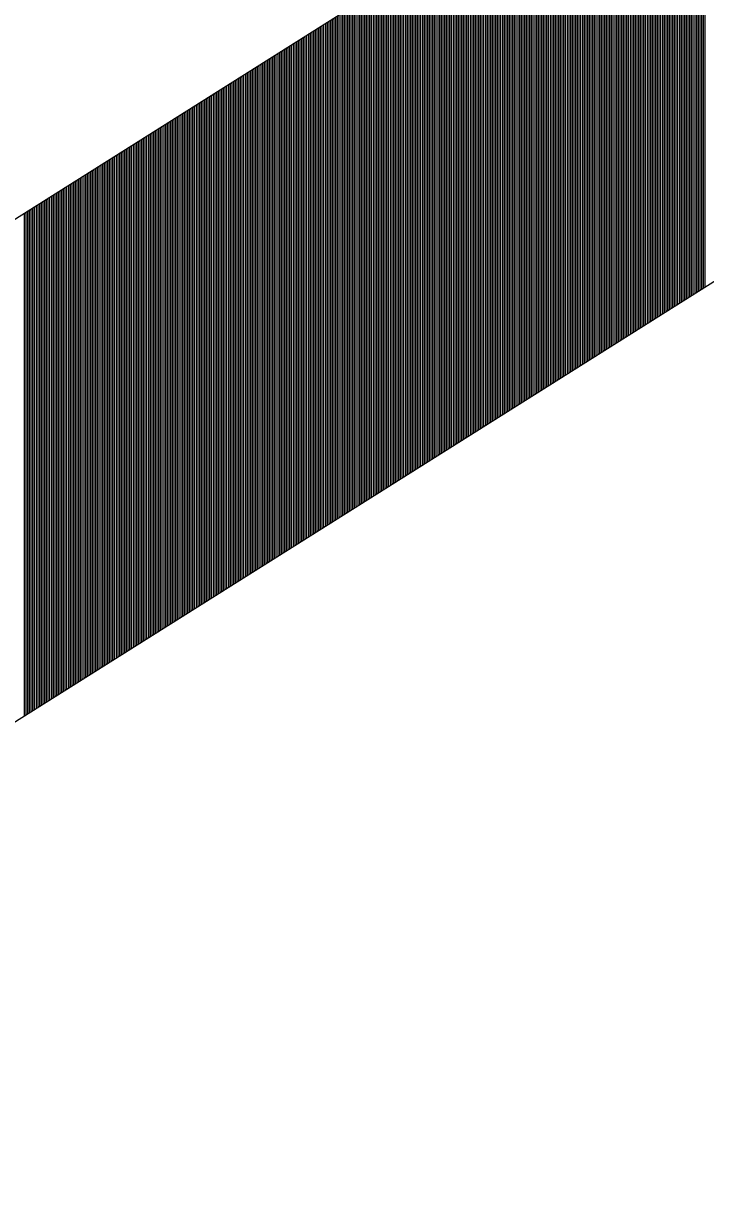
# Model space of a CAD drawing. Extents: x 1398460 to 1408037, y 380768 to 383968.
# Drawn here: x 1401051.13 to 1401055.14, y 381947.07 to 381953.91 of the extents above; entities that cross this region are included whole.
import ezdxf

# ---------------------------------------------------------------- set-up
doc = ezdxf.new("R2010")
doc.units = 0
doc.layers.add('Default', color=7, linetype='Continuous')

msp = doc.modelspace()

# ---------------------------------------------------------------- linework, layer by layer
at = {"layer": 'Default'}
for p, q in [((1401058.3337, 381957.3258), (1401034.5948, 381942.3646)), ((1401055.0425, 381955.2516), (1401055.0425, 381952.2965)), ((1401055.0525, 381955.2579), (1401055.0525, 381952.3028)), ((1401055.0625, 381955.2642), (1401055.0625, 381952.3091)), ((1401055.0725, 381955.2705), (1401055.0725, 381952.3154)), ((1401055.0825, 381955.2768), (1401055.0825, 381952.3217)), ((1401055.0925, 381955.2831), (1401055.0925, 381952.328)), ((1401055.1025, 381955.2894), (1401055.1025, 381952.3343)), ((1401055.1125, 381955.2957), (1401055.1125, 381952.3406)), ((1401055.1225, 381955.302), (1401055.1225, 381952.3469)), ((1401055.1325, 381955.3083), (1401055.1325, 381952.3532)), ((1401059.6666, 381955.2108), (1401035.9278, 381940.2496)), ((1401054.9325, 381955.1822), (1401054.9325, 381952.2272)), ((1401054.9425, 381955.1885), (1401054.9425, 381952.2335)), ((1401054.9525, 381955.1948), (1401054.9525, 381952.2398)), ((1401054.9625, 381955.2011), (1401054.9625, 381952.2461)), ((1401054.9725, 381955.2075), (1401054.9725, 381952.2524)), ((1401054.9825, 381955.2138), (1401054.9825, 381952.2587)), ((1401054.9925, 381955.2201), (1401054.9925, 381952.265)), ((1401055.0025, 381955.2264), (1401055.0025, 381952.2713)), ((1401055.0125, 381955.2327), (1401055.0125, 381952.2776)), ((1401055.0225, 381955.239), (1401055.0225, 381952.2839)), ((1401055.0325, 381955.2453), (1401055.0325, 381952.2902)), ((1401054.8225, 381955.1129), (1401054.8225, 381952.1578)), ((1401054.8325, 381955.1192), (1401054.8325, 381952.1641)), ((1401054.8425, 381955.1255), (1401054.8425, 381952.1704)), ((1401054.8525, 381955.1318), (1401054.8525, 381952.1767)), ((1401054.8625, 381955.1381), (1401054.8625, 381952.183)), ((1401054.8725, 381955.1444), (1401054.8725, 381952.1893)), ((1401054.8825, 381955.1507), (1401054.8825, 381952.1956)), ((1401054.8925, 381955.157), (1401054.8925, 381952.2019)), ((1401054.9025, 381955.1633), (1401054.9025, 381952.2083)), ((1401054.9125, 381955.1696), (1401054.9125, 381952.2146)), ((1401054.9225, 381955.1759), (1401054.9225, 381952.2209)), ((1401054.7125, 381955.0436), (1401054.7125, 381952.0885)), ((1401054.7225, 381955.0499), (1401054.7225, 381952.0948)), ((1401054.7325, 381955.0562), (1401054.7325, 381952.1011)), ((1401054.7425, 381955.0625), (1401054.7425, 381952.1074)), ((1401054.7525, 381955.0688), (1401054.7525, 381952.1137)), ((1401054.7625, 381955.0751), (1401054.7625, 381952.12)), ((1401054.7725, 381955.0814), (1401054.7725, 381952.1263)), ((1401054.7825, 381955.0877), (1401054.7825, 381952.1326)), ((1401054.7925, 381955.094), (1401054.7925, 381952.1389)), ((1401054.8025, 381955.1003), (1401054.8025, 381952.1452)), ((1401054.8125, 381955.1066), (1401054.8125, 381952.1515)), ((1401054.6125, 381954.9806), (1401054.6125, 381952.0255)), ((1401054.6225, 381954.9869), (1401054.6225, 381952.0318)), ((1401054.6325, 381954.9932), (1401054.6325, 381952.0381)), ((1401054.6425, 381954.9995), (1401054.6425, 381952.0444)), ((1401054.6525, 381955.0058), (1401054.6525, 381952.0507)), ((1401054.6625, 381955.0121), (1401054.6625, 381952.057)), ((1401054.6725, 381955.0184), (1401054.6725, 381952.0633)), ((1401054.6825, 381955.0247), (1401054.6825, 381952.0696)), ((1401054.6925, 381955.031), (1401054.6925, 381952.0759)), ((1401054.7025, 381955.0373), (1401054.7025, 381952.0822)), ((1401054.5025, 381954.9112), (1401054.5025, 381951.9562)), ((1401054.5125, 381954.9175), (1401054.5125, 381951.9625)), ((1401054.5225, 381954.9238), (1401054.5225, 381951.9688)), ((1401054.5325, 381954.9301), (1401054.5325, 381951.9751)), ((1401054.5425, 381954.9364), (1401054.5425, 381951.9814)), ((1401054.5525, 381954.9428), (1401054.5525, 381951.9877)), ((1401054.5625, 381954.9491), (1401054.5625, 381951.994)), ((1401054.5725, 381954.9554), (1401054.5725, 381952.0003)), ((1401054.5825, 381954.9617), (1401054.5825, 381952.0066)), ((1401054.5925, 381954.968), (1401054.5925, 381952.0129)), ((1401054.6025, 381954.9743), (1401054.6025, 381952.0192)), ((1401054.3925, 381954.8419), (1401054.3925, 381951.8868)), ((1401054.4025, 381954.8482), (1401054.4025, 381951.8931)), ((1401054.4125, 381954.8545), (1401054.4125, 381951.8994)), ((1401054.4225, 381954.8608), (1401054.4225, 381951.9057)), ((1401054.4325, 381954.8671), (1401054.4325, 381951.912)), ((1401054.4425, 381954.8734), (1401054.4425, 381951.9183)), ((1401054.4525, 381954.8797), (1401054.4525, 381951.9246)), ((1401054.4625, 381954.886), (1401054.4625, 381951.9309)), ((1401054.4725, 381954.8923), (1401054.4725, 381951.9372)), ((1401054.4825, 381954.8986), (1401054.4825, 381951.9436)), ((1401054.4925, 381954.9049), (1401054.4925, 381951.9499)), ((1401054.2825, 381954.7726), (1401054.2825, 381951.8175)), ((1401054.2925, 381954.7789), (1401054.2925, 381951.8238)), ((1401054.3025, 381954.7852), (1401054.3025, 381951.8301)), ((1401054.3125, 381954.7915), (1401054.3125, 381951.8364)), ((1401054.3225, 381954.7978), (1401054.3225, 381951.8427)), ((1401054.3325, 381954.8041), (1401054.3325, 381951.849)), ((1401054.3425, 381954.8104), (1401054.3425, 381951.8553)), ((1401054.3525, 381954.8167), (1401054.3525, 381951.8616)), ((1401054.3625, 381954.823), (1401054.3625, 381951.8679)), ((1401054.3725, 381954.8293), (1401054.3725, 381951.8742)), ((1401054.3825, 381954.8356), (1401054.3825, 381951.8805)), ((1401054.1725, 381954.7033), (1401054.1725, 381951.7482)), ((1401054.1825, 381954.7096), (1401054.1825, 381951.7545)), ((1401054.1925, 381954.7159), (1401054.1925, 381951.7608)), ((1401054.2025, 381954.7222), (1401054.2025, 381951.7671)), ((1401054.2125, 381954.7285), (1401054.2125, 381951.7734)), ((1401054.2225, 381954.7348), (1401054.2225, 381951.7797)), ((1401054.2325, 381954.7411), (1401054.2325, 381951.786)), ((1401054.2425, 381954.7474), (1401054.2425, 381951.7923)), ((1401054.2525, 381954.7537), (1401054.2525, 381951.7986)), ((1401054.2625, 381954.76), (1401054.2625, 381951.8049)), ((1401054.2725, 381954.7663), (1401054.2725, 381951.8112)), ((1401054.0625, 381954.6339), (1401054.0625, 381951.6788)), ((1401054.0725, 381954.6402), (1401054.0725, 381951.6852)), ((1401054.0825, 381954.6465), (1401054.0825, 381951.6915)), ((1401054.0925, 381954.6528), (1401054.0925, 381951.6978)), ((1401054.1025, 381954.6591), (1401054.1025, 381951.7041)), ((1401054.1125, 381954.6654), (1401054.1125, 381951.7104)), ((1401054.1225, 381954.6717), (1401054.1225, 381951.7167)), ((1401054.1325, 381954.678), (1401054.1325, 381951.723)), ((1401054.1425, 381954.6844), (1401054.1425, 381951.7293)), ((1401054.1525, 381954.6907), (1401054.1525, 381951.7356)), ((1401054.1625, 381954.697), (1401054.1625, 381951.7419)), ((1401053.9625, 381954.5709), (1401053.9625, 381951.6158)), ((1401053.9725, 381954.5772), (1401053.9725, 381951.6221)), ((1401053.9825, 381954.5835), (1401053.9825, 381951.6284)), ((1401053.9925, 381954.5898), (1401053.9925, 381951.6347)), ((1401054.0025, 381954.5961), (1401054.0025, 381951.641)), ((1401054.0125, 381954.6024), (1401054.0125, 381951.6473)), ((1401054.0225, 381954.6087), (1401054.0225, 381951.6536)), ((1401054.0325, 381954.615), (1401054.0325, 381951.6599)), ((1401054.0425, 381954.6213), (1401054.0425, 381951.6662)), ((1401054.0525, 381954.6276), (1401054.0525, 381951.6725)), ((1401053.8525, 381954.5016), (1401053.8525, 381951.5465)), ((1401053.8625, 381954.5079), (1401053.8625, 381951.5528)), ((1401053.8725, 381954.5142), (1401053.8725, 381951.5591)), ((1401053.8825, 381954.5205), (1401053.8825, 381951.5654)), ((1401053.8925, 381954.5268), (1401053.8925, 381951.5717)), ((1401053.9025, 381954.5331), (1401053.9025, 381951.578)), ((1401053.9125, 381954.5394), (1401053.9125, 381951.5843)), ((1401053.9225, 381954.5457), (1401053.9225, 381951.5906)), ((1401053.9325, 381954.552), (1401053.9325, 381951.5969)), ((1401053.9425, 381954.5583), (1401053.9425, 381951.6032)), ((1401053.9525, 381954.5646), (1401053.9525, 381951.6095)), ((1401053.7425, 381954.4323), (1401053.7425, 381951.4772)), ((1401053.7525, 381954.4386), (1401053.7525, 381951.4835)), ((1401053.7625, 381954.4449), (1401053.7625, 381951.4898)), ((1401053.7725, 381954.4512), (1401053.7725, 381951.4961)), ((1401053.7825, 381954.4575), (1401053.7825, 381951.5024)), ((1401053.7925, 381954.4638), (1401053.7925, 381951.5087)), ((1401053.8025, 381954.4701), (1401053.8025, 381951.515)), ((1401053.8125, 381954.4764), (1401053.8125, 381951.5213)), ((1401053.8225, 381954.4827), (1401053.8225, 381951.5276)), ((1401053.8325, 381954.489), (1401053.8325, 381951.5339)), ((1401053.8425, 381954.4953), (1401053.8425, 381951.5402)), ((1401053.6325, 381954.3629), (1401053.6325, 381951.4078)), ((1401053.6425, 381954.3692), (1401053.6425, 381951.4141)), ((1401053.6525, 381954.3755), (1401053.6525, 381951.4205)), ((1401053.6625, 381954.3818), (1401053.6625, 381951.4268)), ((1401053.6725, 381954.3881), (1401053.6725, 381951.4331)), ((1401053.6825, 381954.3944), (1401053.6825, 381951.4394)), ((1401053.6925, 381954.4007), (1401053.6925, 381951.4457)), ((1401053.7025, 381954.407), (1401053.7025, 381951.452)), ((1401053.7125, 381954.4133), (1401053.7125, 381951.4583)), ((1401053.7225, 381954.4197), (1401053.7225, 381951.4646)), ((1401053.7325, 381954.426), (1401053.7325, 381951.4709)), ((1401053.5225, 381954.2936), (1401053.5225, 381951.3385)), ((1401053.5325, 381954.2999), (1401053.5325, 381951.3448)), ((1401053.5425, 381954.3062), (1401053.5425, 381951.3511)), ((1401053.5525, 381954.3125), (1401053.5525, 381951.3574)), ((1401053.5625, 381954.3188), (1401053.5625, 381951.3637)), ((1401053.5725, 381954.3251), (1401053.5725, 381951.37)), ((1401053.5825, 381954.3314), (1401053.5825, 381951.3763)), ((1401053.5925, 381954.3377), (1401053.5925, 381951.3826)), ((1401053.6025, 381954.344), (1401053.6025, 381951.3889)), ((1401053.6125, 381954.3503), (1401053.6125, 381951.3952)), ((1401053.6225, 381954.3566), (1401053.6225, 381951.4015)), ((1401053.4125, 381954.2243), (1401053.4125, 381951.2692)), ((1401053.4225, 381954.2306), (1401053.4225, 381951.2755)), ((1401053.4325, 381954.2369), (1401053.4325, 381951.2818)), ((1401053.4425, 381954.2432), (1401053.4425, 381951.2881)), ((1401053.4525, 381954.2495), (1401053.4525, 381951.2944)), ((1401053.4625, 381954.2558), (1401053.4625, 381951.3007)), ((1401053.4725, 381954.2621), (1401053.4725, 381951.307)), ((1401053.4825, 381954.2684), (1401053.4825, 381951.3133)), ((1401053.4925, 381954.2747), (1401053.4925, 381951.3196)), ((1401053.5025, 381954.281), (1401053.5025, 381951.3259)), ((1401053.5125, 381954.2873), (1401053.5125, 381951.3322)), ((1401053.3025, 381954.155), (1401053.3025, 381951.1999)), ((1401053.3125, 381954.1613), (1401053.3125, 381951.2062)), ((1401053.3225, 381954.1676), (1401053.3225, 381951.2125)), ((1401053.3325, 381954.1739), (1401053.3325, 381951.2188)), ((1401053.3425, 381954.1802), (1401053.3425, 381951.2251)), ((1401053.3525, 381954.1865), (1401053.3525, 381951.2314)), ((1401053.3625, 381954.1928), (1401053.3625, 381951.2377)), ((1401053.3725, 381954.1991), (1401053.3725, 381951.244)), ((1401053.3825, 381954.2054), (1401053.3825, 381951.2503)), ((1401053.3925, 381954.2117), (1401053.3925, 381951.2566)), ((1401053.4025, 381954.218), (1401053.4025, 381951.2629)), ((1401053.2025, 381954.0919), (1401053.2025, 381951.1368)), ((1401053.2125, 381954.0982), (1401053.2125, 381951.1431)), ((1401053.2225, 381954.1045), (1401053.2225, 381951.1494)), ((1401053.2325, 381954.1108), (1401053.2325, 381951.1558)), ((1401053.2425, 381954.1171), (1401053.2425, 381951.1621)), ((1401053.2525, 381954.1234), (1401053.2525, 381951.1684)), ((1401053.2625, 381954.1297), (1401053.2625, 381951.1747)), ((1401053.2725, 381954.136), (1401053.2725, 381951.181)), ((1401053.2825, 381954.1423), (1401053.2825, 381951.1873)), ((1401053.2925, 381954.1486), (1401053.2925, 381951.1936)), ((1401053.0925, 381954.0226), (1401053.0925, 381951.0675)), ((1401053.1025, 381954.0289), (1401053.1025, 381951.0738)), ((1401053.1125, 381954.0352), (1401053.1125, 381951.0801)), ((1401053.1225, 381954.0415), (1401053.1225, 381951.0864)), ((1401053.1325, 381954.0478), (1401053.1325, 381951.0927)), ((1401053.1425, 381954.0541), (1401053.1425, 381951.099)), ((1401053.1525, 381954.0604), (1401053.1525, 381951.1053)), ((1401053.1625, 381954.0667), (1401053.1625, 381951.1116)), ((1401053.1725, 381954.073), (1401053.1725, 381951.1179)), ((1401053.1825, 381954.0793), (1401053.1825, 381951.1242)), ((1401053.1925, 381954.0856), (1401053.1925, 381951.1305)), ((1401052.9825, 381953.9533), (1401052.9825, 381950.9982)), ((1401052.9925, 381953.9596), (1401052.9925, 381951.0045)), ((1401053.0025, 381953.9659), (1401053.0025, 381951.0108)), ((1401053.0125, 381953.9722), (1401053.0125, 381951.0171)), ((1401053.0225, 381953.9785), (1401053.0225, 381951.0234)), ((1401053.0325, 381953.9848), (1401053.0325, 381951.0297)), ((1401053.0425, 381953.9911), (1401053.0425, 381951.036)), ((1401053.0525, 381953.9974), (1401053.0525, 381951.0423)), ((1401053.0625, 381954.0037), (1401053.0625, 381951.0486)), ((1401053.0725, 381954.01), (1401053.0725, 381951.0549)), ((1401053.0825, 381954.0163), (1401053.0825, 381951.0612)), ((1401052.8725, 381953.8839), (1401052.8725, 381950.9289)), ((1401052.8825, 381953.8902), (1401052.8825, 381950.9352)), ((1401052.8925, 381953.8966), (1401052.8925, 381950.9415)), ((1401052.9025, 381953.9029), (1401052.9025, 381950.9478)), ((1401052.9125, 381953.9092), (1401052.9125, 381950.9541)), ((1401052.9225, 381953.9155), (1401052.9225, 381950.9604)), ((1401052.9325, 381953.9218), (1401052.9325, 381950.9667)), ((1401052.9425, 381953.9281), (1401052.9425, 381950.973)), ((1401052.9525, 381953.9344), (1401052.9525, 381950.9793)), ((1401052.9625, 381953.9407), (1401052.9625, 381950.9856)), ((1401052.9725, 381953.947), (1401052.9725, 381950.9919)), ((1401052.7625, 381953.8146), (1401052.7625, 381950.8595)), ((1401052.7725, 381953.8209), (1401052.7725, 381950.8658)), ((1401052.7825, 381953.8272), (1401052.7825, 381950.8721)), ((1401052.7925, 381953.8335), (1401052.7925, 381950.8784)), ((1401052.8025, 381953.8398), (1401052.8025, 381950.8847)), ((1401052.8125, 381953.8461), (1401052.8125, 381950.891)), ((1401052.8225, 381953.8524), (1401052.8225, 381950.8974)), ((1401052.8325, 381953.8587), (1401052.8325, 381950.9037)), ((1401052.8425, 381953.865), (1401052.8425, 381950.91)), ((1401052.8525, 381953.8713), (1401052.8525, 381950.9163)), ((1401052.8625, 381953.8776), (1401052.8625, 381950.9226)), ((1401052.6525, 381953.7453), (1401052.6525, 381950.7902)), ((1401052.6625, 381953.7516), (1401052.6625, 381950.7965)), ((1401052.6725, 381953.7579), (1401052.6725, 381950.8028)), ((1401052.6825, 381953.7642), (1401052.6825, 381950.8091)), ((1401052.6925, 381953.7705), (1401052.6925, 381950.8154)), ((1401052.7025, 381953.7768), (1401052.7025, 381950.8217)), ((1401052.7125, 381953.7831), (1401052.7125, 381950.828)), ((1401052.7225, 381953.7894), (1401052.7225, 381950.8343)), ((1401052.7325, 381953.7957), (1401052.7325, 381950.8406)), ((1401052.7425, 381953.802), (1401052.7425, 381950.8469)), ((1401052.7525, 381953.8083), (1401052.7525, 381950.8532)), ((1401052.5525, 381953.6823), (1401052.5525, 381950.7272)), ((1401052.5625, 381953.6886), (1401052.5625, 381950.7335)), ((1401052.5725, 381953.6949), (1401052.5725, 381950.7398)), ((1401052.5825, 381953.7012), (1401052.5825, 381950.7461)), ((1401052.5925, 381953.7075), (1401052.5925, 381950.7524)), ((1401052.6025, 381953.7138), (1401052.6025, 381950.7587)), ((1401052.6125, 381953.7201), (1401052.6125, 381950.765)), ((1401052.6225, 381953.7264), (1401052.6225, 381950.7713)), ((1401052.6325, 381953.7327), (1401052.6325, 381950.7776)), ((1401052.6425, 381953.739), (1401052.6425, 381950.7839)), ((1401052.4425, 381953.6129), (1401052.4425, 381950.6579)), ((1401052.4525, 381953.6192), (1401052.4525, 381950.6642)), ((1401052.4625, 381953.6255), (1401052.4625, 381950.6705)), ((1401052.4725, 381953.6319), (1401052.4725, 381950.6768)), ((1401052.4825, 381953.6382), (1401052.4825, 381950.6831)), ((1401052.4925, 381953.6445), (1401052.4925, 381950.6894)), ((1401052.5025, 381953.6508), (1401052.5025, 381950.6957)), ((1401052.5125, 381953.6571), (1401052.5125, 381950.702)), ((1401052.5225, 381953.6634), (1401052.5225, 381950.7083)), ((1401052.5325, 381953.6697), (1401052.5325, 381950.7146)), ((1401052.5425, 381953.676), (1401052.5425, 381950.7209)), ((1401052.3325, 381953.5436), (1401052.3325, 381950.5885)), ((1401052.3425, 381953.5499), (1401052.3425, 381950.5948)), ((1401052.3525, 381953.5562), (1401052.3525, 381950.6011)), ((1401052.3625, 381953.5625), (1401052.3625, 381950.6074)), ((1401052.3725, 381953.5688), (1401052.3725, 381950.6137)), ((1401052.3825, 381953.5751), (1401052.3825, 381950.62)), ((1401052.3925, 381953.5814), (1401052.3925, 381950.6263)), ((1401052.4025, 381953.5877), (1401052.4025, 381950.6327)), ((1401052.4125, 381953.594), (1401052.4125, 381950.639)), ((1401052.4225, 381953.6003), (1401052.4225, 381950.6453)), ((1401052.4325, 381953.6066), (1401052.4325, 381950.6516)), ((1401052.2225, 381953.4743), (1401052.2225, 381950.5192)), ((1401052.2325, 381953.4806), (1401052.2325, 381950.5255)), ((1401052.2425, 381953.4869), (1401052.2425, 381950.5318)), ((1401052.2525, 381953.4932), (1401052.2525, 381950.5381)), ((1401052.2625, 381953.4995), (1401052.2625, 381950.5444)), ((1401052.2725, 381953.5058), (1401052.2725, 381950.5507)), ((1401052.2825, 381953.5121), (1401052.2825, 381950.557)), ((1401052.2925, 381953.5184), (1401052.2925, 381950.5633)), ((1401052.3025, 381953.5247), (1401052.3025, 381950.5696)), ((1401052.3125, 381953.531), (1401052.3125, 381950.5759)), ((1401052.3225, 381953.5373), (1401052.3225, 381950.5822)), ((1401052.1125, 381953.405), (1401052.1125, 381950.4499)), ((1401052.1225, 381953.4113), (1401052.1225, 381950.4562)), ((1401052.1325, 381953.4176), (1401052.1325, 381950.4625)), ((1401052.1425, 381953.4239), (1401052.1425, 381950.4688)), ((1401052.1525, 381953.4302), (1401052.1525, 381950.4751)), ((1401052.1625, 381953.4365), (1401052.1625, 381950.4814)), ((1401052.1725, 381953.4428), (1401052.1725, 381950.4877)), ((1401052.1825, 381953.4491), (1401052.1825, 381950.494)), ((1401052.1925, 381953.4554), (1401052.1925, 381950.5003)), ((1401052.2025, 381953.4617), (1401052.2025, 381950.5066)), ((1401052.2125, 381953.468), (1401052.2125, 381950.5129)), ((1401052.0025, 381953.3356), (1401052.0025, 381950.3806)), ((1401052.0125, 381953.3419), (1401052.0125, 381950.3869)), ((1401052.0225, 381953.3482), (1401052.0225, 381950.3932)), ((1401052.0325, 381953.3545), (1401052.0325, 381950.3995)), ((1401052.0425, 381953.3608), (1401052.0425, 381950.4058)), ((1401052.0525, 381953.3672), (1401052.0525, 381950.4121)), ((1401052.0625, 381953.3735), (1401052.0625, 381950.4184)), ((1401052.0725, 381953.3798), (1401052.0725, 381950.4247)), ((1401052.0825, 381953.3861), (1401052.0825, 381950.431)), ((1401052.0925, 381953.3924), (1401052.0925, 381950.4373)), ((1401052.1025, 381953.3987), (1401052.1025, 381950.4436)), ((1401051.9025, 381953.2726), (1401051.9025, 381950.3175)), ((1401051.9125, 381953.2789), (1401051.9125, 381950.3238)), ((1401051.9225, 381953.2852), (1401051.9225, 381950.3301)), ((1401051.9325, 381953.2915), (1401051.9325, 381950.3364)), ((1401051.9425, 381953.2978), (1401051.9425, 381950.3427)), ((1401051.9525, 381953.3041), (1401051.9525, 381950.349)), ((1401051.9625, 381953.3104), (1401051.9625, 381950.3553)), ((1401051.9725, 381953.3167), (1401051.9725, 381950.3616)), ((1401051.9825, 381953.323), (1401051.9825, 381950.3679)), ((1401051.9925, 381953.3293), (1401051.9925, 381950.3743)), ((1401051.7925, 381953.2033), (1401051.7925, 381950.2482)), ((1401051.8025, 381953.2096), (1401051.8025, 381950.2545)), ((1401051.8125, 381953.2159), (1401051.8125, 381950.2608)), ((1401051.8225, 381953.2222), (1401051.8225, 381950.2671)), ((1401051.8325, 381953.2285), (1401051.8325, 381950.2734)), ((1401051.8425, 381953.2348), (1401051.8425, 381950.2797)), ((1401051.8525, 381953.2411), (1401051.8525, 381950.286)), ((1401051.8625, 381953.2474), (1401051.8625, 381950.2923)), ((1401051.8725, 381953.2537), (1401051.8725, 381950.2986)), ((1401051.8825, 381953.26), (1401051.8825, 381950.3049)), ((1401051.8925, 381953.2663), (1401051.8925, 381950.3112)), ((1401051.6825, 381953.134), (1401051.6825, 381950.1789)), ((1401051.6925, 381953.1403), (1401051.6925, 381950.1852)), ((1401051.7025, 381953.1466), (1401051.7025, 381950.1915)), ((1401051.7125, 381953.1529), (1401051.7125, 381950.1978)), ((1401051.7225, 381953.1592), (1401051.7225, 381950.2041)), ((1401051.7325, 381953.1655), (1401051.7325, 381950.2104)), ((1401051.7425, 381953.1718), (1401051.7425, 381950.2167)), ((1401051.7525, 381953.1781), (1401051.7525, 381950.223)), ((1401051.7625, 381953.1844), (1401051.7625, 381950.2293)), ((1401051.7725, 381953.1907), (1401051.7725, 381950.2356)), ((1401051.7825, 381953.197), (1401051.7825, 381950.2419)), ((1401051.5725, 381953.0646), (1401051.5725, 381950.1096)), ((1401051.5825, 381953.0709), (1401051.5825, 381950.1159)), ((1401051.5925, 381953.0772), (1401051.5925, 381950.1222)), ((1401051.6025, 381953.0835), (1401051.6025, 381950.1285)), ((1401051.6125, 381953.0898), (1401051.6125, 381950.1348)), ((1401051.6225, 381953.0961), (1401051.6225, 381950.1411)), ((1401051.6325, 381953.1024), (1401051.6325, 381950.1474)), ((1401051.6425, 381953.1088), (1401051.6425, 381950.1537)), ((1401051.6525, 381953.1151), (1401051.6525, 381950.16)), ((1401051.6625, 381953.1214), (1401051.6625, 381950.1663)), ((1401051.6725, 381953.1277), (1401051.6725, 381950.1726)), ((1401051.4625, 381952.9953), (1401051.4625, 381950.0402)), ((1401051.4725, 381953.0016), (1401051.4725, 381950.0465)), ((1401051.4825, 381953.0079), (1401051.4825, 381950.0528)), ((1401051.4925, 381953.0142), (1401051.4925, 381950.0591)), ((1401051.5025, 381953.0205), (1401051.5025, 381950.0654)), ((1401051.5125, 381953.0268), (1401051.5125, 381950.0717)), ((1401051.5225, 381953.0331), (1401051.5225, 381950.078)), ((1401051.5325, 381953.0394), (1401051.5325, 381950.0843)), ((1401051.5425, 381953.0457), (1401051.5425, 381950.0906)), ((1401051.5525, 381953.052), (1401051.5525, 381950.0969)), ((1401051.5625, 381953.0583), (1401051.5625, 381950.1032)), ((1401051.3525, 381952.926), (1401051.3525, 381949.9709)), ((1401051.3625, 381952.9323), (1401051.3625, 381949.9772)), ((1401051.3725, 381952.9386), (1401051.3725, 381949.9835)), ((1401051.3825, 381952.9449), (1401051.3825, 381949.9898)), ((1401051.3925, 381952.9512), (1401051.3925, 381949.9961)), ((1401051.4025, 381952.9575), (1401051.4025, 381950.0024)), ((1401051.4125, 381952.9638), (1401051.4125, 381950.0087)), ((1401051.4225, 381952.9701), (1401051.4225, 381950.015)), ((1401051.4325, 381952.9764), (1401051.4325, 381950.0213)), ((1401051.4425, 381952.9827), (1401051.4425, 381950.0276)), ((1401051.4525, 381952.989), (1401051.4525, 381950.0339)), ((1401051.2425, 381952.8567), (1401051.2425, 381949.9016)), ((1401051.2525, 381952.863), (1401051.2525, 381949.9079)), ((1401051.2625, 381952.8693), (1401051.2625, 381949.9142)), ((1401051.2725, 381952.8756), (1401051.2725, 381949.9205)), ((1401051.2825, 381952.8819), (1401051.2825, 381949.9268)), ((1401051.2925, 381952.8882), (1401051.2925, 381949.9331)), ((1401051.3025, 381952.8945), (1401051.3025, 381949.9394)), ((1401051.3125, 381952.9008), (1401051.3125, 381949.9457)), ((1401051.3225, 381952.9071), (1401051.3225, 381949.952)), ((1401051.3325, 381952.9134), (1401051.3325, 381949.9583)), ((1401051.3425, 381952.9197), (1401051.3425, 381949.9646)), ((1401051.1425, 381952.7936), (1401051.1425, 381949.8385)), ((1401051.1525, 381952.7999), (1401051.1525, 381949.8449)), ((1401051.1625, 381952.8062), (1401051.1625, 381949.8512)), ((1401051.1725, 381952.8125), (1401051.1725, 381949.8575)), ((1401051.1825, 381952.8188), (1401051.1825, 381949.8638)), ((1401051.1925, 381952.8251), (1401051.1925, 381949.8701)), ((1401051.2025, 381952.8314), (1401051.2025, 381949.8764)), ((1401051.2125, 381952.8377), (1401051.2125, 381949.8827)), ((1401051.2225, 381952.8441), (1401051.2225, 381949.889)), ((1401051.2325, 381952.8504), (1401051.2325, 381949.8953)), ((1401051.1325, 381952.7873), (1401051.1325, 381949.8322))]:
    msp.add_line(p, q, dxfattribs=at)

doc.saveas('drawing.dxf')
